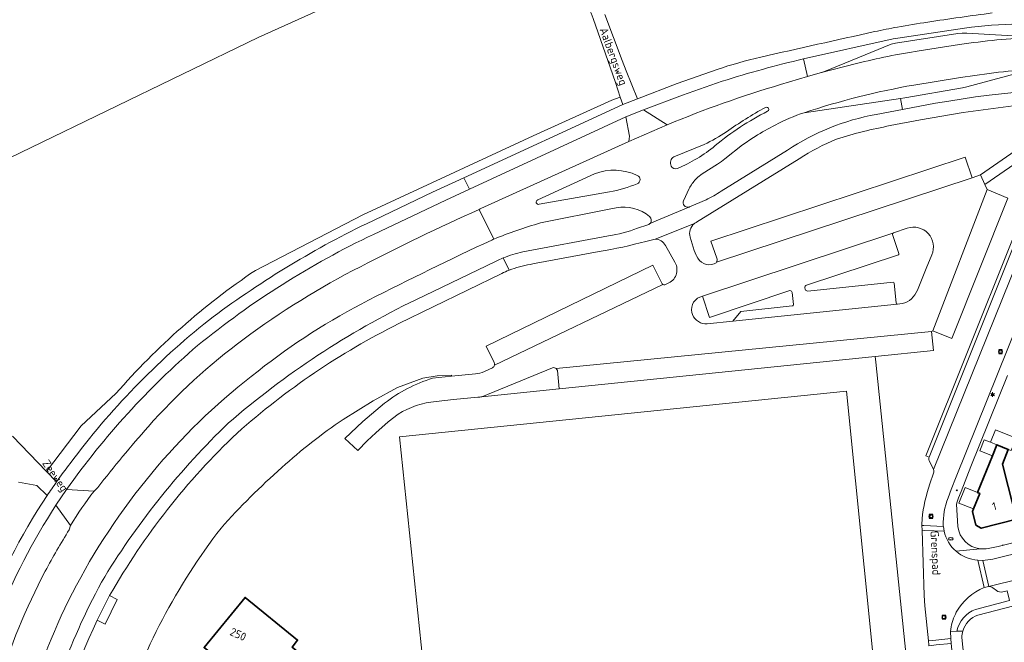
# Model space of a CAD drawing. Header units: metres. Extents: x 140853 to 145288, y 474558 to 480269.
# Tile 409 of 428: x 144064 to 144283, y 479597 to 479735. Entities that reach past the tile are written whole.
import ezdxf
from ezdxf.enums import TextEntityAlignment as Align

# ---------------------------------------------------------------- set-up
doc = ezdxf.new("R2010")
doc.units = ezdxf.units.M
doc.header["$MEASUREMENT"] = 0
for name, color, linetype, lineweight in [('B-WE-GR-BEPLANTING_CULTUUR_HEESTERS-G', 90, 'Continuous', 18), ('B-WE-GR-BOS_GEMENGD-G', 40, 'Continuous', 13), ('B-WE-GR-BOS_LOOF-G', 40, 'Continuous', 13), ('B-WE-GR-BOUWLAND-G', 80, 'Continuous', 13), ('B-WE-GR-GRAS_KRUIDENRIJK-G', 80, 'Continuous', 18), ('B-WE-GR-STRUIK-G', 90, 'Continuous', 13), ('B-WE-KL-ET_LS_OV_LICHTMAST-S', 190, 'Continuous', 18), ('B-WE-KL-WATER_BRANDLEIDING_PUT-S', 150, 'Continuous', 18), ('B-WE-KL-WATER_PUT-S', 170, 'Continuous', 18), ('B-WE-OG-BEBOUWING-G', 7, 'Continuous', 35), ('B-WE-OG-BEBOUWING_HUISNUMMER-T18', 10, 'Continuous', 18), ('B-WE-OG-BEBOUWING_LUIFEL-G', 7, 'Continuous', 18), ('B-WE-OG-BEBOUWING_STRAATNAAM-T18', 10, 'Continuous', 18), ('B-WE-OG-TERREIN_ERF-G', 7, 'Continuous', 18), ('B-WE-RI-GWA_RIOOLPUT-S', 30, 'Continuous', 18), ('B-WE-VH-ONVERHARD-G', 252, 'Continuous', 18), ('B-WE-VH-VERHARDING_ASFALT-G', 252, 'Continuous', 18), ('B-WE-VH-VERHARDING_BETONSTRAATSTEEN-G', 252, 'Continuous', 18), ('B-WE-VH-VERHARDING_GESLOTEN-G', 7, 'Continuous', 18), ('B-WE-VH-VERHARDING_OPEN-G', 252, 'Continuous', 18), ('B-WE-VH-VERHARDING_STRAATBAKSTEEN-G', 252, 'Continuous', 18), ('B-WE-VH-VERHARDING_TEGEL-G', 252, 'Continuous', 18), ('B-WE-VH-VERHARDING_TEGEL_RUBBER-G', 252, 'Continuous', 18), ('X-XX-XX-ALGEMEEN-S', 7, 'Continuous', 18)]:
    doc.layers.add(name, color=color, linetype=linetype, lineweight=lineweight)
doc.styles.add('NLCS-ISO', font='txt')

# ---------------------------------------------------------------- blocks, each defined once
blk = doc.blocks.new('SIE-WEG_AFVALBAK_TYPE_01')
for radius in [0.25, 0.156]:
    blk.add_circle((0, 0), radius)
blk = doc.blocks.new('B-SIE-WEG_LICHTMAST-SO')
at = {"ltscale": 0.1}
for p, q in [((-1.1, 0.6), (-2.2, 1.3)), ((0, 1.3), (0, 2.5)), ((1.1, 0.6), (2.2, 1.3)), ((-1.1, -0.6), (-2.2, -1.3)), ((0, -1.3), (0, -2.5)), ((1.1, -0.6), (2.2, -1.3))]:
    blk.add_line(p, q, dxfattribs=at)
at = {"flags": 128}
for points in [[(-1.2, 0.5), (1.2, 0.5)], [(-1.2, -0.5), (1.2, -0.5)]]:
    blk.add_lwpolyline(points, dxfattribs=at)
at = {"ltscale": 0.1}
blk.add_circle((0, 0), 1.27, dxfattribs=at)
at = {"style": 'NLCS-ISO'}
blk.add_attdef('TYPE', text='', height=1.8, dxfattribs=at).set_placement((0, 2.5), align=Align.BOTTOM_CENTER)
blk = doc.blocks.new('SRI-PUT_INSPECTIE-SO')
at = {"lineweight": -3, "flags": 128}
blk.add_lwpolyline([(-2, -2), (2, -2), (2, 2), (-2, 2)], close=True, dxfattribs=at)
at = {"lineweight": -3, "ltscale": 1.5}
blk.add_circle((0, 0), 2, dxfattribs=at)
at = {"ltscale": 0.1, "style": 'NLCS-ISO'}
blk.add_text('I', height=2.5, dxfattribs=at).set_placement((0, 0), align=Align.MIDDLE_CENTER)
blk = doc.blocks.new('SKL-WATERLEIDINGPUT-SO')
at = {"color": 0, "linetype": 'ByBlock', "lineweight": 18}
blk.add_ellipse((0, 0), major_axis=(2.5, 0), ratio=0.54, dxfattribs=at)
at = {"color": 0, "linetype": 'ByBlock', "lineweight": 18, "style": 'NLCS-ISO'}
blk.add_text('wl', height=1.8, dxfattribs=at).set_placement((0, 0), align=Align.MIDDLE_CENTER)
blk = doc.blocks.new('SIE-WEG_STRAATPOT_BRANDKRAAN-SO')
blk.add_ellipse((0, 0), major_axis=(-0.729, 0), ratio=0.685994)
at = {"style": 'NLCS-ISO'}
blk.add_text('BR', height=0.4, dxfattribs=at).set_placement((-0.3, -0.2))

msp = doc.modelspace()

# ---------------------------------------------------------------- linework, layer by layer
at = {"layer": 'B-WE-GR-BEPLANTING_CULTUUR_HEESTERS-G', "ltscale": 0.2, "flags": 128}
msp.add_lwpolyline([(144266.258, 479596.558), (144266.178, 479597.403), (144265.389, 479605.218), (144265.256, 479607.491), (144264.764, 479621.994), (144264.755, 479623.047), (144264.751, 479623.278), (144264.776, 479624.51), (144264.776, 479624.51, -0.0574604), (144266.514, 479632.342), (144266.514, 479632.342), (144267.302, 479634.721), (144267.302, 479634.721, 0.2066772), (144267.305, 479635.5), (144267.305, 479635.5), (144266.34, 479637.468), (144266.34, 479637.468, -0.1855238), (144266.326, 479638.255), (144266.326, 479638.255), (144265.63, 479638.534), (144293.993, 479709.368), (144278.723, 479698.876), (144279.2, 479697.748), (144283.854, 479695.838), (144271.395, 479664.653), (144267.162, 479666.34), (144266.892, 479666.201), (144267.329, 479661.921), (144254.367, 479660.594), (144254.494, 479659.37), (144270.967, 479500)], format="xyb", dxfattribs=at)
at = {"layer": 'B-WE-GR-BOS_GEMENGD-G', "ltscale": 0.2, "flags": 128}
msp.add_lwpolyline([(144194.292, 479736.639), (144198.173, 479726.402), (144199.051, 479724.085), (144201.576, 479717.917), (144210.366, 479721.281), (144219.241, 479724.414), (144219.241, 479724.414, -0.0255829), (144228.924, 479727.15), (144228.924, 479727.15, -0.0019365), (144254.229, 479732.821), (144254.229, 479732.821, -0.0096132), (144259.31, 479733.838), (144259.31, 479733.838, -0.0079992), (144266.044, 479734.94), (144266.044, 479734.94, -0.0059969), (144280.38, 479736.974)], format="xyb", dxfattribs=at)
at = {"layer": 'B-WE-GR-BOS_LOOF-G', "ltscale": 0.2, "flags": 128}
msp.add_lwpolyline([(144062.721, 479642.904), (144070.313, 479635.022), (144077.98, 479645.214), (144085.704, 479652.394), (144085.704, 479652.394, -0.065128), (144116.697, 479679.762), (144116.697, 479679.762), (144140.578, 479692.133), (144140.578, 479692.133), (144178.377, 479709.636), (144195.831, 479717.621), (144197.748, 479718.23), (144196.671, 479721.541), (144196.117, 479723.242), (144191.718, 479735.732), (144191.294, 479736.935), (144190.988, 479737.544), (144190.222, 479739.167), (144187.768, 479745.053), (144185.561, 479750), (144180.99, 479760.242), (144117.302, 479731.553), (144033.195, 479690.793)], format="xyb", dxfattribs=at)
at = {"layer": 'B-WE-GR-BOUWLAND-G', "ltscale": 0.2, "flags": 128}
msp.add_lwpolyline([(144033.195, 479690.793), (144117.302, 479731.553), (144180.99, 479760.242)], dxfattribs=at)
at = {"layer": 'B-WE-GR-GRAS_KRUIDENRIJK-G', "ltscale": 0.2, "flags": 128}
for points in [[(144238.424, 479726.757, 0.0194154), (144220.354, 479721.782), (144220.354, 479721.782), (144211.587, 479718.711), (144202.904, 479715.411), (144208.142, 479712.108), (144208.142, 479712.108, -0.026779), (144233.339, 479721.059), (144233.339, 479721.059), (144239.305, 479722.88), (144238.424, 479726.757)], [(144198.274, 479716.614), (144197.748, 479718.23), (144195.831, 479717.621), (144178.377, 479709.636), (144140.578, 479692.133), (144116.697, 479679.762), (144116.697, 479679.762, 0.065128), (144085.704, 479652.394), (144085.704, 479652.394), (144077.98, 479645.214), (144070.313, 479635.022), (144072.516, 479632.735), (144072.516, 479632.735, -0.0093075), (144075.558, 479636.872), (144075.558, 479636.872, -0.0654958), (144106.282, 479668.656), (144106.282, 479668.656, -0.0482791), (144141.338, 479690.14), (144141.338, 479690.14), (144156.01, 479697.125), (144162.982, 479700.34), (144198.274, 479716.614)], [(144260.46, 479715.531), (144260.001, 479717.956), (144238.607, 479714.814), (144238.607, 479714.814, 0.0456815), (144232.153, 479712.047), (144232.153, 479712.047, 0.0225373), (144227.704, 479709.539), (144227.704, 479709.539, 0.0050514), (144224.884, 479707.631), (144224.884, 479707.631), (144220.972, 479704.53), (144220.189, 479703.926), (144219.363, 479703.335), (144215.953, 479701.209), (144214.991, 479700.476), (144214.53, 479700.028), (144214.53, 479700.028, 0.06826), (144213.039, 479697.96), (144213.039, 479697.96), (144211.818, 479695.243), (144211.818, 479695.243, 0.624408), (144212.964, 479693.828), (144212.964, 479693.828, 0.0296543), (144213.097, 479693.868), (144213.097, 479693.868), (144216.781, 479695.446), (144216.781, 479695.446, 0.0416153), (144220.13, 479697.377), (144220.13, 479697.377), (144234.846, 479706.48), (144234.846, 479706.48, -0.1014029), (144254.568, 479714.412), (144254.568, 479714.412), (144260.46, 479715.531)], [(144164.22, 479697.813), (144158.956, 479695.385), (144142.929, 479687.766), (144142.929, 479687.766, 0.060251), (144103.834, 479663.04), (144103.834, 479663.04, 0.0606758), (144074.736, 479631.06), (144074.736, 479631.06), (144080.838, 479630.709), (144081.697, 479631.535), (144081.697, 479631.535, -0.0146812), (144092.871, 479645.019), (144092.871, 479645.019, -0.0541654), (144114.168, 479664.522), (144114.168, 479664.522, -0.0418121), (144140.004, 479680.584), (144140.004, 479680.584, -0.0148705), (144166.417, 479693.325), (144166.417, 479693.325), (144166.607, 479693.41), (144166.798, 479693.495), (144199.655, 479708.429), (144199.813, 479709.555), (144199.005, 479713.857), (144164.22, 479697.813)], [(144272.508, 479599.6, -0.2538436), (144276.666, 479604.4), (144276.666, 479604.4), (144284.179, 479606.407), (144283.652, 479608.501), (144282.752, 479608.309), (144282.752, 479608.309, -0.24423), (144281.295, 479608.611), (144281.295, 479608.611), (144280.497, 479609.198), (144280.497, 479609.198, 0.173374), (144279.598, 479609.506), (144279.598, 479609.506), (144278.59, 479609.279), (144278.59, 479609.279, 0.1727758), (144272.384, 479603.759), (144272.384, 479603.759), (144272.167, 479603.367), (144272.167, 479603.367, 0.1079588), (144271.119, 479599.493), (144271.119, 479599.493), (144272.508, 479599.6)]]:
    msp.add_lwpolyline(points, format="xyb", close=True, dxfattribs=at)
for points in [[(144287.265, 479716.66), (144273.94, 479714.866), (144264.403, 479713.258), (144257.702, 479711.925), (144257.702, 479711.925, 0.0285545), (144245.802, 479708.955), (144245.802, 479708.955, 0.044565), (144237.505, 479704.569), (144237.505, 479704.569), (144214.691, 479690.509), (144214.691, 479690.509, 0.0524889), (144214.191, 479690.173), (144214.191, 479690.173, 0.2989594), (144213.266, 479687.133), (144213.266, 479687.133), (144214.181, 479684.203), (144214.606, 479683.129), (144214.658, 479683.01), (144214.658, 479683.01, 0.4133917), (144218.623, 479681.189), (144218.623, 479681.189, 0.1586152), (144219.096, 479681.586), (144219.096, 479681.586, 0.2367172), (144219.184, 479682.48), (144219.184, 479682.48), (144217.854, 479686.283), (144274.319, 479704.948), (144275.876, 479700.357), (144275.876, 479700.357), (144277.726, 479700.999), (144293.866, 479712.175)], [(144067.649, 479568.852, -0.0817966), (144083.214, 479611.677), (144083.214, 479611.677, -0.0640504), (144110.64, 479645.767), (144110.64, 479645.767, -0.0665408), (144152.326, 479673.243), (144152.326, 479673.243), (144170.057, 479681.766), (144170.057, 479681.766, -0.0185071), (144171.708, 479682.521), (144171.708, 479682.521, -0.0469499), (144176.095, 479683.865), (144176.095, 479683.865), (144195.158, 479687.413), (144195.158, 479687.413, 0.0457273), (144201.561, 479689.114), (144201.561, 479689.114), (144203.827, 479689.86), (144203.827, 479689.86, 0.14367), (144204.337, 479690.149), (144204.337, 479690.149, 0.0231432), (144204.417, 479690.241), (144204.417, 479690.241, 0.4091841), (144204.245, 479691.717), (144204.245, 479691.717, 0.2286369), (144196.861, 479693.681), (144196.861, 479693.681), (144195.637, 479693.46), (144179.982, 479690.305), (144179.982, 479690.305, 0.0282907), (144169.658, 479686.707), (144169.658, 479686.707), (144169.413, 479686.605), (144169.169, 479686.503), (144169.169, 479686.503, 0.0092286), (144141.833, 479673.127), (144141.833, 479673.127, 0.0489554), (144117.294, 479657.388), (144117.294, 479657.388, 0.0533843), (144094.961, 479636.244), (144094.961, 479636.244, 0.0543387), (144076.92, 479609.766), (144076.92, 479609.766, 0.0515255), (144065.664, 479581.702)], [(144086.633, 479579.897, -0.0856486), (144109.065, 479622.488), (144109.065, 479622.488, -0.0307846), (144122.553, 479635.929), (144122.553, 479635.929, -0.0370416), (144136.19, 479646.642), (144136.19, 479646.642), (144142.871, 479650.768), (144148.267, 479653.732), (144153.903, 479655.81), (144157.087, 479656.336), (144160.25, 479656.477), (144160.272, 479656.22), (144165.551, 479656.775), (144165.551, 479656.775, 0.0903653), (144167.555, 479657.28), (144167.555, 479657.28), (144169.328, 479658.119), (144169.328, 479658.119, 0.2129955), (144169.796, 479658.693), (144169.796, 479658.693, 0.1724755), (144169.744, 479659.296), (144169.744, 479659.296), (144167.975, 479662.932), (144204.987, 479680.911), (144207.059, 479676.752), (144207.059, 479676.752, 0.1245609), (144207.214, 479676.594), (144207.214, 479676.594, 0.2488957), (144207.632, 479676.564), (144207.632, 479676.564), (144208.204, 479676.823), (144208.204, 479676.823, 0.4618016), (144209.917, 479681.467), (144209.917, 479681.467), (144209.837, 479681.596), (144207.793, 479685.306), (144207.793, 479685.306, 0.2556449), (144205.476, 479686.716), (144205.476, 479686.716), (144203.449, 479686.208), (144203.449, 479686.208, -0.0245037), (144193.035, 479683.957), (144193.035, 479683.957), (144179.083, 479681.374), (144178.332, 479681.233), (144178.332, 479681.233, 0.0048429), (144177.699, 479681.084), (144177.699, 479681.084, 0.0452978), (144173.045, 479679.789), (144173.045, 479679.789, 0.0165612), (144171.399, 479679.102), (144171.399, 479679.102), (144148.524, 479667.926), (144148.524, 479667.926, 0.0664279), (144112.658, 479643.61), (144112.658, 479643.61, 0.0742703), (144084.312, 479607.464), (144084.312, 479607.464), (144085.952, 479606.577), (144083.312, 479601.146), (144081.57, 479601.996), (144081.57, 479601.996, 0.0678905), (144070.527, 479568.195)], [(144055.83, 479601.088, -0.058522), (144070.424, 479629.692), (144070.424, 479629.692), (144068.113, 479631.98), (144064.045, 479632.712)], [(144059.495, 479587.261, -0.0466422), (144070.004, 479612.923), (144070.004, 479612.923, -0.0145792), (144075.332, 479622.127), (144075.332, 479622.127), (144075.6, 479623.068), (144072.388, 479627.552), (144072.388, 479627.552, 0.0529595), (144059.404, 479602.246)]]:
    msp.add_lwpolyline(points, format="xyb", dxfattribs=at)
at = {"layer": 'B-WE-GR-STRUIK-G', "ltscale": 0.2, "flags": 128}
msp.add_lwpolyline([(144258.29, 479688.037, 0.3142967), (144258.199, 479687.728), (144258.199, 479687.728), (144259.632, 479683.488), (144259.632, 479683.488, -0.4676741), (144259.515, 479683.229), (144259.515, 479683.229), (144239.11, 479676.472), (144239.11, 479676.472, 0.4090599), (144238.747, 479675.864), (144238.747, 479675.864), (144238.802, 479675.583), (144238.802, 479675.583, 0.4023308), (144239.373, 479675.167), (144239.373, 479675.167), (144258.354, 479677.134), (144258.354, 479677.134, -0.3937086), (144258.571, 479676.955), (144258.571, 479676.955), (144259.009, 479672.51), (144259.009, 479672.51, 0.3044111), (144259.215, 479672.253), (144259.215, 479672.253, 0.1023643), (144259.333, 479672.241), (144259.333, 479672.241), (144260.359, 479672.371), (144260.359, 479672.371, 0.2480753), (144263.733, 479675.362), (144263.733, 479675.362), (144265.714, 479680.199), (144266.914, 479683.197), (144266.914, 479683.197, 0.6533317), (144261.497, 479689.128), (144261.497, 479689.128), (144258.392, 479688.089), (144258.392, 479688.089, 0.1016223), (144258.29, 479688.037)], format="xyb", close=True, dxfattribs=at)
at = {"layer": 'B-WE-OG-BEBOUWING-G', "ltscale": 0.2, "flags": 128}
for points in [[(144285.772, 479624.483), (144283.903, 479631.746), (144282.624, 479636.716), (144283.934, 479639.956), (144281.385, 479640.987), (144280.391, 479638.549), (144277.067, 479630.401), (144277.587, 479630.193), (144276.202, 479626.729), (144275.97, 479626.148), (144276.746, 479623.14), (144277.904, 479622.458), (144285.772, 479624.483)], [(144116.991, 479586.403), (144118.239, 479587.939), (144122.538, 479584.445), (144121.637, 479578.502), (144126.312, 479574.724), (144131.917, 479576.874), (144132.86, 479582.814), (144138.464, 479584.938), (144139.407, 479590.849), (144134.755, 479594.638), (144129.092, 479592.571), (144124.824, 479596.04), (144126.073, 479597.577), (144114.378, 479607.082), (144105.296, 479595.907), (144116.991, 479586.403)]]:
    msp.add_lwpolyline(points, close=True, dxfattribs=at)
at = {"layer": 'B-WE-OG-BEBOUWING_LUIFEL-G', "ltscale": 0.2, "flags": 128}
for points in [[(144279.948, 479641.568), (144281.385, 479640.987), (144283.934, 479639.956), (144284.583, 479639.694), (144285.708, 479642.475), (144281.072, 479644.349), (144279.948, 479641.568)], [(144281.385, 479640.987), (144279.948, 479641.568), (144278.604, 479642.112), (144277.613, 479639.682), (144280.391, 479638.549), (144281.385, 479640.987)], [(144277.067, 479630.401), (144274.337, 479631.492), (144272.953, 479628.029), (144276.202, 479626.729), (144277.587, 479630.193), (144277.067, 479630.401)]]:
    msp.add_lwpolyline(points, close=True, dxfattribs=at)
at = {"layer": 'B-WE-OG-TERREIN_ERF-G', "ltscale": 0.2, "flags": 128}
for points in [[(144270.967, 479500), (144254.494, 479659.37), (144254.367, 479660.594), (144184.179, 479653.41), (144167.009, 479651.68), (144167.009, 479651.68, -0.0334745), (144166.111, 479651.576), (144166.111, 479651.576), (144160.724, 479651.03), (144156.805, 479650.633), (144156.805, 479650.633, 0.1106683), (144148.374, 479647.824), (144148.374, 479647.824), (144146.188, 479646.066), (144143.473, 479643.652), (144141.504, 479641.852), (144139.465, 479639.745), (144136.551, 479642.36), (144140.557, 479646.14), (144145.398, 479650.272), (144145.398, 479650.272, -0.0889902), (144156.052, 479655.776), (144156.052, 479655.776), (144160.272, 479656.22), (144160.25, 479656.477), (144157.087, 479656.336), (144153.903, 479655.81), (144148.267, 479653.732), (144142.871, 479650.768), (144136.19, 479646.642), (144136.19, 479646.642, 0.0370416), (144122.553, 479635.929), (144122.553, 479635.929, 0.0307846), (144109.065, 479622.488), (144109.065, 479622.488, 0.0856486), (144086.633, 479579.897)], [(144283.754, 479656.41), (144275.641, 479636.179), (144273.428, 479630.598), (144272.904, 479629.228), (144272.578, 479628.288), (144272.447, 479627.778), (144272.733, 479622.84), (144272.733, 479622.84, 0.3509359), (144277.67, 479617.892), (144277.67, 479617.892, 0.0798415), (144279.448, 479617.978), (144279.448, 479617.978), (144281.646, 479618.415), (144308.003, 479625.085)], [(144326.581, 479615.967), (144277.166, 479603.16), (144277.166, 479603.16, 0.244813), (144273.827, 479599.6), (144273.827, 479599.6, 0.0692915), (144273.631, 479598.156), (144273.631, 479598.156), (144278.398, 479551.459), (144278.398, 479551.459), (144278.557, 479549.904), (144283.606, 479500.44)]]:
    msp.add_lwpolyline(points, format="xyb", dxfattribs=at)
for points in [[(144154.786, 479583.787), (144153.858, 479592.968), (144148.727, 479642.75), (144247.964, 479652.909), (144253.926, 479593.871), (144154.786, 479583.787)], [(144122.538, 479584.445), (144118.239, 479587.939), (144116.991, 479586.403), (144105.296, 479595.907), (144114.378, 479607.082), (144126.073, 479597.577), (144124.824, 479596.04), (144129.092, 479592.571), (144134.755, 479594.638), (144139.407, 479590.849), (144138.464, 479584.938), (144132.86, 479582.814), (144131.917, 479576.874), (144126.312, 479574.724), (144121.637, 479578.502), (144122.538, 479584.445)]]:
    msp.add_lwpolyline(points, close=True, dxfattribs=at)
msp.add_lwpolyline([(144285.772, 479624.483), (144277.904, 479622.458), (144276.746, 479623.14), (144275.97, 479626.148), (144276.202, 479626.729), (144277.587, 479630.193), (144277.067, 479630.401), (144280.391, 479638.549), (144281.385, 479640.987), (144283.934, 479639.956), (144282.624, 479636.716), (144283.903, 479631.746)], dxfattribs=at)
at = {"layer": 'B-WE-VH-ONVERHARD-G', "ltscale": 0.2, "flags": 128}
msp.add_lwpolyline([(144191.718, 479735.732), (144196.117, 479723.242), (144196.671, 479721.541), (144197.748, 479718.23), (144198.274, 479716.614), (144201.576, 479717.917), (144199.051, 479724.085), (144198.173, 479726.402), (144194.292, 479736.639)], dxfattribs=at)
msp.add_lwpolyline([(144064.045, 479632.712), (144068.113, 479631.98), (144070.424, 479629.692), (144070.424, 479629.692, -0.0064575), (144072.516, 479632.735), (144072.516, 479632.735), (144070.313, 479635.022), (144062.721, 479642.904)], format="xyb", dxfattribs=at)
at = {"layer": 'B-WE-VH-VERHARDING_ASFALT-G', "ltscale": 0.2, "flags": 128}
msp.add_lwpolyline([(144065.664, 479581.702, -0.0515255), (144076.92, 479609.766), (144076.92, 479609.766, -0.0543387), (144094.961, 479636.244), (144094.961, 479636.244, -0.0533843), (144117.294, 479657.388), (144117.294, 479657.388, -0.0489554), (144141.833, 479673.127), (144141.833, 479673.127, -0.0092286), (144169.169, 479686.503), (144169.169, 479686.503), (144169.413, 479686.605), (144169.658, 479686.707), (144166.417, 479693.325), (144166.417, 479693.325, 0.0148705), (144140.004, 479680.584), (144140.004, 479680.584, 0.0418121), (144114.168, 479664.522), (144114.168, 479664.522, 0.0541654), (144092.871, 479645.019), (144092.871, 479645.019, 0.0146812), (144081.697, 479631.535), (144081.697, 479631.535), (144080.838, 479630.709), (144080.838, 479630.709, 0.0224547), (144075.6, 479623.068), (144075.6, 479623.068), (144075.332, 479622.127), (144075.332, 479622.127, 0.0145792), (144070.004, 479612.923), (144070.004, 479612.923, 0.0466422), (144059.495, 479587.261)], format="xyb", dxfattribs=at)
at = {"layer": 'B-WE-VH-VERHARDING_BETONSTRAATSTEEN-G', "ltscale": 0.2, "flags": 128}
for points in [[(144302.665, 479709.652), (144298.371, 479711.348), (144297.991, 479711.498), (144267.305, 479635.5), (144267.305, 479635.5, -0.2066772), (144267.302, 479634.721), (144267.302, 479634.721), (144266.514, 479632.342), (144266.514, 479632.342, 0.0574604), (144264.776, 479624.51), (144264.776, 479624.51), (144264.751, 479623.278), (144264.755, 479623.047), (144265.187, 479623.025), (144269.511, 479622.808), (144269.492, 479623.01), (144269.492, 479623.01, -0.0995484), (144270.54, 479629.179), (144270.54, 479629.179), (144271.25, 479631.081), (144272.325, 479633.844), (144288.386, 479673.827), (144294.492, 479689.104), (144302.665, 479709.652)], [(144267.305, 479635.5), (144297.991, 479711.498), (144297.991, 479711.498, -0.0784614), (144297.727, 479711.339), (144297.727, 479711.339), (144295.523, 479710.413), (144295.523, 479710.413, 0.2054891), (144294.994, 479709.852), (144294.994, 479709.852), (144287.707, 479691.591), (144277.747, 479666.76), (144266.326, 479638.255), (144266.326, 479638.255, 0.1855238), (144266.34, 479637.468), (144266.34, 479637.468), (144267.305, 479635.5)], [(144269.661, 479621.771), (144265.296, 479621.97), (144264.764, 479621.994), (144265.256, 479607.491), (144265.389, 479605.218), (144266.178, 479597.403), (144267.819, 479597.572), (144271.137, 479597.913), (144271.119, 479599.493), (144271.119, 479599.493, -0.1079588), (144272.167, 479603.367), (144272.167, 479603.367), (144272.384, 479603.759), (144272.384, 479603.759, -0.1727758), (144278.59, 479609.279), (144278.59, 479609.279), (144277.146, 479615.33), (144277.146, 479615.33, -0.1589104), (144272.353, 479617.33), (144272.353, 479617.33, -0.1590774), (144269.661, 479621.771)]]:
    msp.add_lwpolyline(points, format="xyb", close=True, dxfattribs=at)
for points in [[(144269.661, 479621.771), (144269.511, 479622.808), (144265.187, 479623.025), (144264.755, 479623.047), (144264.764, 479621.994), (144265.296, 479621.97), (144269.661, 479621.771)], [(144278.265, 479615.295), (144277.146, 479615.33), (144278.59, 479609.279), (144279.598, 479609.506), (144278.265, 479615.295)], [(144267.819, 479597.572), (144266.178, 479597.403), (144266.258, 479596.558), (144266.257, 479596.344), (144267.929, 479596.517), (144271.235, 479596.859), (144271.137, 479597.913), (144267.819, 479597.572)]]:
    msp.add_lwpolyline(points, close=True, dxfattribs=at)
msp.add_lwpolyline([(144328.412, 479621.574), (144279.598, 479609.506), (144279.598, 479609.506, -0.173374), (144280.497, 479609.198), (144280.497, 479609.198), (144281.295, 479608.611), (144281.295, 479608.611, 0.24423), (144282.752, 479608.309), (144282.752, 479608.309), (144283.652, 479608.501)], format="xyb", dxfattribs=at)
at = {"layer": 'B-WE-VH-VERHARDING_GESLOTEN-G', "ltscale": 0.2, "flags": 128}
for points in [[(144289.66, 479731.637, 0.0196839), (144273.097, 479729.973), (144273.097, 479729.973), (144264.143, 479728.582), (144264.143, 479728.582, 0.0223454), (144250.23, 479725.739), (144250.23, 479725.739), (144242.142, 479723.631), (144239.305, 479722.88), (144233.339, 479721.059), (144233.339, 479721.059, 0.026779), (144208.142, 479712.108), (144208.142, 479712.108), (144199.655, 479708.429), (144166.798, 479693.495), (144166.607, 479693.41), (144166.417, 479693.325), (144169.658, 479686.707), (144169.658, 479686.707, -0.0282907), (144179.982, 479690.305), (144179.982, 479690.305), (144195.637, 479693.46), (144196.861, 479693.681), (144196.861, 479693.681, -0.2286369), (144204.245, 479691.717), (144204.245, 479691.717, -0.4091841), (144204.417, 479690.241), (144204.417, 479690.241, -0.0231432), (144204.337, 479690.149), (144204.337, 479690.149), (144212.964, 479693.828), (144212.964, 479693.828, -0.624408), (144211.818, 479695.243), (144211.818, 479695.243), (144213.039, 479697.96), (144213.039, 479697.96, -0.06826), (144214.53, 479700.028), (144214.53, 479700.028), (144214.991, 479700.476), (144215.953, 479701.209), (144219.363, 479703.335), (144220.189, 479703.926), (144220.972, 479704.53), (144224.884, 479707.631), (144224.884, 479707.631, -0.0050514), (144227.704, 479709.539), (144227.704, 479709.539, -0.0225373), (144232.153, 479712.047), (144232.153, 479712.047, -0.0456815), (144238.607, 479714.814), (144238.607, 479714.814, -0.0362136), (144262.968, 479720.95), (144262.968, 479720.95), (144273.324, 479722.633), (144273.324, 479722.633, -0.0176399), (144290.278, 479724.642)], [(144221.33, 479710.576, -0.0246454), (144229.961, 479715.991)], [(144229.961, 479715.991, -1.0308887), (144230.445, 479715.116)], [(144230.445, 479715.116, 0.0569073), (144218.817, 479707.482)], [(144216.353, 479707.757, 0.0472081), (144221.33, 479710.576)], [(144218.817, 479707.482, -0.0732072), (144210.392, 479702.409)], [(144209.069, 479702.945, -0.4042362), (144209.633, 479705.023)], [(144192.043, 479701.233, -0.2058596), (144201.525, 479700.859)], [(144210.392, 479702.409, -0.4006773), (144209.069, 479702.945)], [(144201.525, 479700.859, -0.6697121), (144201.514, 479698.997)], [(144201.514, 479698.997, -0.0460584), (144195.345, 479697.205)], [(144179.698, 479694.44, -0.9432434), (144179.392, 479695.407)], [(144261.497, 479689.128, -0.6533317), (144266.914, 479683.197)], [(144258.29, 479688.037, -0.1016223), (144258.392, 479688.089)], [(144213.628, 479670.396, -0.4243163), (144215.983, 479674.01)], [(144263.733, 479675.362, -0.2480753), (144260.359, 479672.371)], [(144259.333, 479672.241, -0.1023643), (144259.215, 479672.253)], [(144217.052, 479667.866, -0.3199202), (144213.785, 479669.925)]]:
    msp.add_lwpolyline(points, format="xyb", dxfattribs=at)
for points in [[(144209.633, 479705.023), (144216.353, 479707.757)], [(144179.392, 479695.407), (144192.043, 479701.233)], [(144195.345, 479697.205), (144179.698, 479694.44)], [(144258.392, 479688.089), (144261.497, 479689.128)], [(144215.983, 479674.01), (144258.29, 479688.037)], [(144266.914, 479683.197), (144265.714, 479680.199), (144263.733, 479675.362)], [(144259.215, 479672.253), (144222.757, 479668.472), (144217.052, 479667.866)], [(144260.359, 479672.371), (144259.333, 479672.241)], [(144213.785, 479669.925), (144213.628, 479670.396)]]:
    msp.add_lwpolyline(points, dxfattribs=at)
msp.add_lwpolyline([(144279.2, 479697.748), (144278.723, 479698.876), (144277.726, 479700.999), (144275.876, 479700.357), (144219.096, 479681.586), (144219.096, 479681.586, -0.1586152), (144218.623, 479681.189), (144218.623, 479681.189, -0.4133917), (144214.658, 479683.01), (144214.658, 479683.01), (144214.606, 479683.129), (144214.181, 479684.203), (144213.266, 479687.133), (144213.266, 479687.133, -0.2989594), (144214.191, 479690.173), (144214.191, 479690.173), (144205.476, 479686.716), (144205.476, 479686.716, -0.2556449), (144207.793, 479685.306), (144207.793, 479685.306), (144209.837, 479681.596), (144209.917, 479681.467), (144209.917, 479681.467, -0.4618016), (144208.204, 479676.823), (144208.204, 479676.823), (144207.632, 479676.564), (144207.632, 479676.564, -0.2488957), (144207.214, 479676.594), (144207.214, 479676.594), (144169.796, 479658.693), (144169.796, 479658.693, -0.2129955), (144169.328, 479658.119), (144169.328, 479658.119), (144167.555, 479657.28), (144167.555, 479657.28, -0.0903653), (144165.551, 479656.775), (144165.551, 479656.775), (144160.272, 479656.22), (144156.052, 479655.776), (144156.052, 479655.776, 0.0889902), (144145.398, 479650.272), (144145.398, 479650.272), (144140.557, 479646.14), (144136.551, 479642.36), (144139.465, 479639.745), (144141.504, 479641.852), (144143.473, 479643.652), (144146.188, 479646.066), (144148.374, 479647.824), (144148.374, 479647.824, -0.1106683), (144156.805, 479650.633), (144156.805, 479650.633), (144160.724, 479651.03), (144166.111, 479651.576), (144166.111, 479651.576, 0.0334745), (144167.009, 479651.68), (144167.009, 479651.68), (144182.679, 479658.093), (144182.679, 479658.093, -0.27327), (144183.513, 479657.923), (144183.513, 479657.923), (144266.892, 479666.201), (144267.162, 479666.34), (144279.2, 479697.748)], format="xyb", close=True, dxfattribs=at)
at = {"layer": 'B-WE-VH-VERHARDING_OPEN-G', "ltscale": 0.2, "flags": 128}
for points in [[(144280.38, 479736.974, 0.0059969), (144266.044, 479734.94), (144266.044, 479734.94, 0.0079992), (144259.31, 479733.838), (144259.31, 479733.838, 0.0096132), (144254.229, 479732.821), (144254.229, 479732.821, 0.0019365), (144228.924, 479727.15), (144228.924, 479727.15, 0.0255829), (144219.241, 479724.414), (144219.241, 479724.414), (144210.366, 479721.281), (144201.576, 479717.917), (144198.274, 479716.614), (144162.982, 479700.34), (144164.22, 479697.813), (144199.005, 479713.857), (144202.904, 479715.411), (144211.587, 479718.711), (144220.354, 479721.782), (144220.354, 479721.782, -0.0194154), (144238.424, 479726.757), (144238.424, 479726.757), (144258.351, 479731.196), (144259.369, 479731.372), (144274.234, 479733.612), (144274.234, 479733.612, -0.0296895), (144286.224, 479734.498)], [(144286.224, 479734.498, 0.0296895), (144274.234, 479733.612), (144274.234, 479733.612), (144259.369, 479731.372), (144258.351, 479731.196), (144238.424, 479726.757), (144239.305, 479722.88), (144242.142, 479723.631), (144242.142, 479723.631), (144243.11, 479723.951), (144257.926, 479730.047), (144258.875, 479730.297), (144272.708, 479732.423), (144273.68, 479732.506), (144274.687, 479732.48), (144288.782, 479731.648)], [(144288.613, 479719.696), (144279.644, 479718.699), (144276.665, 479718.311), (144270.702, 479717.406), (144267.728, 479716.9), (144260.46, 479715.531), (144254.568, 479714.412), (144254.568, 479714.412, 0.1014029), (144234.846, 479706.48), (144234.846, 479706.48), (144220.13, 479697.377), (144220.13, 479697.377, -0.0416153), (144216.781, 479695.446), (144216.781, 479695.446), (144213.097, 479693.868), (144213.097, 479693.868, -0.0296543), (144212.964, 479693.828), (144212.964, 479693.828), (144204.337, 479690.149), (144204.337, 479690.149, -0.14367), (144203.827, 479689.86), (144203.827, 479689.86), (144201.561, 479689.114), (144201.561, 479689.114, -0.0457273), (144195.158, 479687.413), (144195.158, 479687.413), (144176.095, 479683.865), (144176.095, 479683.865, 0.0469499), (144171.708, 479682.521), (144171.708, 479682.521), (144173.045, 479679.789), (144173.045, 479679.789, -0.0452978), (144177.699, 479681.084), (144177.699, 479681.084, -0.0048429), (144178.332, 479681.233), (144178.332, 479681.233), (144179.083, 479681.374), (144193.035, 479683.957), (144193.035, 479683.957, 0.0245037), (144203.449, 479686.208), (144203.449, 479686.208), (144205.476, 479686.716), (144214.191, 479690.173), (144214.191, 479690.173, -0.0524889), (144214.691, 479690.509), (144214.691, 479690.509), (144237.505, 479704.569), (144237.505, 479704.569, -0.044565), (144245.802, 479708.955), (144245.802, 479708.955, -0.0285545), (144257.702, 479711.925), (144257.702, 479711.925), (144264.403, 479713.258), (144273.94, 479714.866), (144287.265, 479716.66)]]:
    msp.add_lwpolyline(points, format="xyb", dxfattribs=at)
for points in [[(144264.143, 479728.582), (144273.097, 479729.973), (144273.097, 479729.973, -0.0196839), (144289.66, 479731.637), (144289.66, 479731.637), (144288.782, 479731.648), (144274.687, 479732.48), (144273.68, 479732.506), (144272.708, 479732.423), (144258.875, 479730.297), (144257.926, 479730.047), (144243.11, 479723.951), (144242.142, 479723.631), (144250.23, 479725.739), (144250.23, 479725.739, -0.0223454), (144264.143, 479728.582)], [(144290.278, 479724.642, 0.0176399), (144273.324, 479722.633), (144273.324, 479722.633), (144262.968, 479720.95), (144262.968, 479720.95, 0.0362136), (144238.607, 479714.814), (144238.607, 479714.814), (144260.001, 479717.956), (144260.954, 479718.113), (144273.764, 479720.342), (144274.719, 479720.561), (144289.274, 479724.447), (144290.278, 479724.642)], [(144260.46, 479715.531), (144267.728, 479716.9), (144270.702, 479717.406), (144276.665, 479718.311), (144279.644, 479718.699), (144288.613, 479719.696), (144292.595, 479720.053), (144292.595, 479720.053, 0.440447), (144293.487, 479721.173), (144293.487, 479721.173), (144293.339, 479723.882), (144293.339, 479723.882, 0.2629744), (144292.844, 479724.722), (144292.844, 479724.722, 0.1540295), (144292.266, 479724.851), (144292.266, 479724.851), (144290.278, 479724.642), (144289.274, 479724.447), (144274.719, 479720.561), (144273.764, 479720.342), (144260.954, 479718.113), (144260.001, 479717.956), (144260.46, 479715.531)], [(144216.353, 479707.757), (144209.633, 479705.023), (144209.633, 479705.023, 0.4042362), (144209.069, 479702.945), (144209.069, 479702.945, 0.4006773), (144210.392, 479702.409), (144210.392, 479702.409, 0.0732072), (144218.817, 479707.482), (144218.817, 479707.482, -0.0569073), (144230.445, 479715.116), (144230.445, 479715.116, 1.0308887), (144229.961, 479715.991), (144229.961, 479715.991, 0.0246454), (144221.33, 479710.576), (144221.33, 479710.576, -0.0472081), (144216.353, 479707.757)], [(144275.876, 479700.357), (144274.319, 479704.948), (144217.854, 479686.283), (144219.184, 479682.48), (144219.184, 479682.48, -0.2367172), (144219.096, 479681.586), (144219.096, 479681.586), (144275.876, 479700.357)], [(144179.392, 479695.407, 0.9432434), (144179.698, 479694.44), (144179.698, 479694.44), (144195.345, 479697.205), (144195.345, 479697.205, 0.0460584), (144201.514, 479698.997), (144201.514, 479698.997, 0.6697121), (144201.525, 479700.859), (144201.525, 479700.859, 0.2058596), (144192.043, 479701.233), (144192.043, 479701.233), (144179.392, 479695.407)], [(144222.757, 479668.472), (144259.215, 479672.253), (144259.215, 479672.253, -0.3044111), (144259.009, 479672.51), (144259.009, 479672.51), (144258.571, 479676.955), (144258.571, 479676.955, 0.3937086), (144258.354, 479677.134), (144258.354, 479677.134), (144239.373, 479675.167), (144239.373, 479675.167, -0.4023308), (144238.802, 479675.583), (144238.802, 479675.583), (144238.747, 479675.864), (144238.747, 479675.864, -0.4090599), (144239.11, 479676.472), (144239.11, 479676.472), (144259.515, 479683.229), (144259.515, 479683.229, 0.4676741), (144259.632, 479683.488), (144259.632, 479683.488), (144258.199, 479687.728), (144258.199, 479687.728, -0.3142967), (144258.29, 479688.037), (144258.29, 479688.037), (144215.983, 479674.01), (144217.541, 479669.307), (144235.418, 479675.263), (144235.418, 479675.263, -0.4261755), (144235.907, 479674.832), (144235.907, 479674.832), (144236.193, 479672.195), (144236.193, 479672.195, -0.4146201), (144235.926, 479671.864), (144235.926, 479671.864), (144224.538, 479670.655), (144222.757, 479668.472)], [(144207.214, 479676.594, -0.1245609), (144207.059, 479676.752), (144207.059, 479676.752), (144204.987, 479680.911), (144167.975, 479662.932), (144169.744, 479659.296), (144169.744, 479659.296, -0.1724755), (144169.796, 479658.693), (144169.796, 479658.693), (144207.214, 479676.594)], [(144215.983, 479674.01, 0.4243163), (144213.628, 479670.396), (144213.628, 479670.396), (144213.785, 479669.925), (144213.785, 479669.925, 0.3199202), (144217.052, 479667.866), (144217.052, 479667.866), (144222.757, 479668.472), (144224.538, 479670.655), (144235.926, 479671.864), (144235.926, 479671.864, 0.4146201), (144236.193, 479672.195), (144236.193, 479672.195), (144235.907, 479674.832), (144235.907, 479674.832, 0.4261755), (144235.418, 479675.263), (144235.418, 479675.263), (144217.541, 479669.307), (144215.983, 479674.01)], [(144266.892, 479666.201), (144183.513, 479657.923), (144183.513, 479657.923, -0.1460254), (144183.761, 479657.513), (144183.761, 479657.513), (144184.179, 479653.41), (144254.367, 479660.594), (144267.329, 479661.921), (144266.892, 479666.201)], [(144167.009, 479651.68), (144184.179, 479653.41), (144183.761, 479657.513), (144183.761, 479657.513, 0.1460254), (144183.513, 479657.923), (144183.513, 479657.923, 0.27327), (144182.679, 479658.093), (144182.679, 479658.093), (144167.009, 479651.68)]]:
    msp.add_lwpolyline(points, format="xyb", close=True, dxfattribs=at)
for points in [[(144208.142, 479712.108), (144202.904, 479715.411), (144199.005, 479713.857), (144199.813, 479709.555), (144199.655, 479708.429), (144208.142, 479712.108)], [(144279.2, 479697.748), (144267.162, 479666.34), (144271.395, 479664.653), (144283.854, 479695.838), (144279.2, 479697.748)]]:
    msp.add_lwpolyline(points, close=True, dxfattribs=at)
msp.add_lwpolyline([(144293.866, 479712.175), (144277.726, 479700.999), (144278.723, 479698.876), (144293.993, 479709.368), (144265.63, 479638.534), (144266.326, 479638.255), (144277.747, 479666.76), (144287.707, 479691.591)], dxfattribs=at)
at = {"layer": 'B-WE-VH-VERHARDING_STRAATBAKSTEEN-G', "ltscale": 0.2, "flags": 128}
for points in [[(144080.838, 479630.709), (144074.736, 479631.06), (144072.388, 479627.552), (144075.6, 479623.068), (144075.6, 479623.068, -0.0224547), (144080.838, 479630.709)], [(144279.598, 479609.506), (144328.412, 479621.574), (144326.966, 479627.177), (144314.286, 479623.998), (144287.995, 479617.44), (144280.502, 479615.567), (144280.502, 479615.567, -0.0304371), (144278.265, 479615.295), (144278.265, 479615.295), (144279.598, 479609.506)]]:
    msp.add_lwpolyline(points, format="xyb", close=True, dxfattribs=at)
at = {"layer": 'B-WE-VH-VERHARDING_TEGEL-G', "ltscale": 0.2, "flags": 128}
for points in [[(144059.404, 479602.246, -0.0529595), (144072.388, 479627.552), (144072.388, 479627.552), (144074.736, 479631.06), (144074.736, 479631.06, -0.0606758), (144103.834, 479663.04), (144103.834, 479663.04, -0.060251), (144142.929, 479687.766), (144142.929, 479687.766), (144158.956, 479695.385), (144164.22, 479697.813), (144162.982, 479700.34), (144156.01, 479697.125), (144141.338, 479690.14), (144141.338, 479690.14, 0.0482791), (144106.282, 479668.656), (144106.282, 479668.656, 0.0654958), (144075.558, 479636.872), (144075.558, 479636.872, 0.0093075), (144072.516, 479632.735), (144072.516, 479632.735, 0.0064575), (144070.424, 479629.692), (144070.424, 479629.692, 0.058522), (144055.83, 479601.088)], [(144070.527, 479568.195, -0.0678905), (144081.57, 479601.996), (144081.57, 479601.996), (144084.312, 479607.464), (144084.312, 479607.464, -0.0742703), (144112.658, 479643.61), (144112.658, 479643.61, -0.0664279), (144148.524, 479667.926), (144148.524, 479667.926), (144171.399, 479679.102), (144171.399, 479679.102, -0.0165612), (144173.045, 479679.789), (144173.045, 479679.789), (144171.708, 479682.521), (144171.708, 479682.521, 0.0185071), (144170.057, 479681.766), (144170.057, 479681.766), (144152.326, 479673.243), (144152.326, 479673.243, 0.0665408), (144110.64, 479645.767), (144110.64, 479645.767, 0.0640504), (144083.214, 479611.677), (144083.214, 479611.677, 0.0817966), (144067.649, 479568.852)], [(144288.386, 479673.827), (144272.325, 479633.844), (144271.25, 479631.081), (144270.54, 479629.179), (144270.54, 479629.179, 0.0995484), (144269.492, 479623.01), (144269.492, 479623.01), (144269.511, 479622.808), (144269.661, 479621.771), (144269.661, 479621.771, 0.1590774), (144272.353, 479617.33), (144272.353, 479617.33), (144277.67, 479617.892), (144277.67, 479617.892, -0.3509359), (144272.733, 479622.84), (144272.733, 479622.84), (144272.447, 479627.778), (144272.578, 479628.288), (144272.904, 479629.228), (144273.428, 479630.598), (144275.641, 479636.179), (144283.754, 479656.41)], [(144284.179, 479606.407), (144276.666, 479604.4), (144276.666, 479604.4, 0.2538436), (144272.508, 479599.6), (144272.508, 479599.6), (144273.827, 479599.6), (144273.827, 479599.6, -0.244813), (144277.166, 479603.16), (144277.166, 479603.16), (144326.581, 479615.967)]]:
    msp.add_lwpolyline(points, format="xyb", dxfattribs=at)
for points in [[(144272.353, 479617.33, 0.1589104), (144277.146, 479615.33), (144277.146, 479615.33), (144278.265, 479615.295), (144278.265, 479615.295, 0.0304371), (144280.502, 479615.567), (144280.502, 479615.567), (144287.995, 479617.44), (144314.286, 479623.998), (144326.966, 479627.177), (144327.799, 479627.388), (144336.481, 479629.584), (144337.293, 479629.789), (144354.139, 479634.001), (144353.653, 479636.297), (144353.59, 479636.622), (144347.661, 479635.122), (144308.003, 479625.085), (144281.646, 479618.415), (144279.448, 479617.978), (144279.448, 479617.978, -0.0798415), (144277.67, 479617.892), (144277.67, 479617.892), (144272.353, 479617.33)], [(144278.557, 479549.904), (144278.398, 479551.459), (144273.631, 479598.156), (144273.631, 479598.156, -0.0692915), (144273.827, 479599.6), (144273.827, 479599.6), (144272.508, 479599.6), (144271.119, 479599.493), (144271.137, 479597.913), (144271.235, 479596.859), (144272.438, 479585.438), (144274.978, 479560.949), (144277.403, 479537.134), (144281.279, 479500), (144281.717, 479495.847), (144281.838, 479495.033), (144281.955, 479495.046), (144284.193, 479493.154), (144284.061, 479494.602), (144283.725, 479498.277), (144284.423, 479498.359), (144283.779, 479500), (144283.606, 479500.44), (144278.557, 479549.904)]]:
    msp.add_lwpolyline(points, format="xyb", close=True, dxfattribs=at)
msp.add_lwpolyline([(144085.952, 479606.577), (144084.312, 479607.464), (144081.57, 479601.996), (144083.312, 479601.146), (144085.952, 479606.577)], close=True, dxfattribs=at)
at = {"layer": 'B-WE-VH-VERHARDING_TEGEL_RUBBER-G', "ltscale": 0.2, "flags": 128}
msp.add_lwpolyline([(144148.727, 479642.75), (144153.858, 479592.968), (144154.786, 479583.787), (144253.926, 479593.871), (144247.964, 479652.909), (144148.727, 479642.75)], close=True, dxfattribs=at)

# ---------------------------------------------------------------- block references
at = {"layer": 'B-WE-KL-ET_LS_OV_LICHTMAST-S', "xscale": 0.2, "yscale": 0.2, "zscale": 0.2}
msp.add_blockref('B-SIE-WEG_LICHTMAST-SO', (144280.456, 479652.163), dxfattribs=at)
at = {"layer": 'B-WE-KL-WATER_BRANDLEIDING_PUT-S', "xscale": 0.2, "yscale": 0.2, "zscale": 0.2}
msp.add_blockref('SIE-WEG_STRAATPOT_BRANDKRAAN-SO', (144272.503, 479630.87), dxfattribs=at)
at = {"layer": 'B-WE-KL-WATER_PUT-S', "xscale": 0.2, "yscale": 0.2, "zscale": 0.2}
msp.add_blockref('SKL-WATERLEIDINGPUT-SO', (144271.16, 479620.095), dxfattribs=at)
at = {"layer": 'B-WE-RI-GWA_RIOOLPUT-S', "xscale": 0.2, "yscale": 0.2, "zscale": 0.2}
for p in [(144282.195, 479661.672), (144266.75, 479625.084), (144269.667, 479602.676)]:
    msp.add_blockref('SRI-PUT_INSPECTIE-SO', p, dxfattribs=at)
at = {"layer": 'X-XX-XX-ALGEMEEN-S', "xscale": 0.2, "yscale": 0.2, "zscale": 0.2}
msp.add_blockref('SIE-WEG_AFVALBAK_TYPE_01', (144282.767, 479618.686), dxfattribs=at)

# ---------------------------------------------------------------- texts
at = {"layer": 'B-WE-OG-BEBOUWING_HUISNUMMER-T18', "style": 'NLCS-ISO'}
for s, rotation, p in [('1', 14.4, (144280.841, 479627.344)), ('250', 335.9, (144112.858, 479598.87))]:
    msp.add_text(s, height=1.8, rotation=rotation, dxfattribs=at).set_placement(p, align=Align.MIDDLE_CENTER)
at = {"layer": 'B-WE-OG-BEBOUWING_STRAATNAAM-T18', "style": 'NLCS-ISO'}
for s, rotation, p in [('Aalbergsweg', 290, (144196.247, 479727.318)), ('Zeeweg', 304.9, (144072.239, 479634.145)), ('Grenspad', 272.6, (144267.775, 479616.96))]:
    msp.add_text(s, height=1.8, rotation=rotation, dxfattribs=at).set_placement(p, align=Align.MIDDLE_CENTER)

doc.saveas('drawing.dxf')
